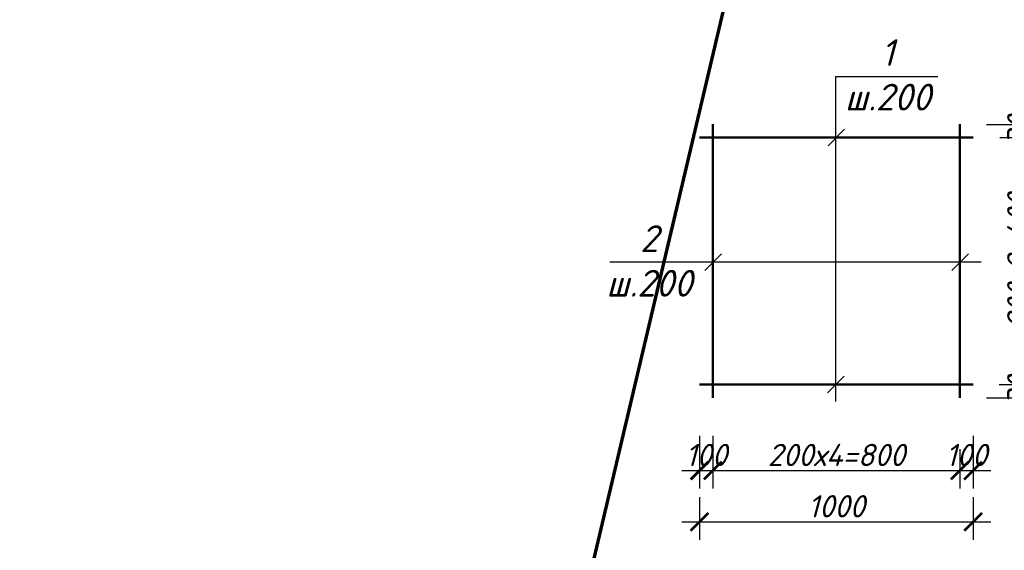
# Model space of a CAD drawing. Header units: millimetres. Extents: x 2063114 to 14983986, y -126020516 to 213791.
# Tile 647 of 656: x 2355949 to 2366996, y -1650 to 4302. Entities that reach past the tile are written whole.
import ezdxf

# ---------------------------------------------------------------- set-up
doc = ezdxf.new("R2010")
doc.units = ezdxf.units.MM
doc.layers.get('Defpoints').update_dxf_attribs({"color": 6, "lineweight": 35})
doc.layers.add('_0', color=7, linetype='Continuous', lineweight=20)
doc.layers.add('Размеры', color=28, linetype='Continuous')
doc.styles.add('GOST 2.304', font='isocpeur.ttf', dxfattribs={"oblique": 15})
doc.styles.add('ValeraTextStyle', font='isocpeur.ttf')
doc.dimstyles.new('Standard 2304', dxfattribs={"dimtxt": 250, "dimasz": 200, "dimexe": 200, "dimexo": 300, "dimgap": 50, "dimtad": 1, "dimdec": 0, "dimzin": 0, "dimdsep": 46, "dimtxsty": 'GOST 2.304', "dimblk": 'ARCHTICK', "dimcen": 10, "dimdle": 200, "dimclrd": 256, "dimclre": 256, "dimclrt": 256, "dimadec": 0, "dimazin": 0, "dimtfac": 1, "dimtdec": 0, "dimtofl": 0, "dimtmove": 0, "dimatfit": 3, "dimldrblk": 'ARCHTICK', "dimfxl": 1, "dimtolj": 1, "dimtzin": 0, "dimlwd": -1, "dimarcsym": 0})

# ---------------------------------------------------------------- blocks, each defined once
blk = doc.blocks.new('_Oblique')
at = {"color": 0, "linetype": 'ByBlock', "lineweight": -2}
blk.add_line((-0.5, -0.5), (0.5, 0.5), dxfattribs=at)
blk = doc.blocks.new('_ArchTick')
at = {"color": 0, "linetype": 'ByBlock', "const_width": 0.15}
blk.add_lwpolyline([(-0.5, -0.5), (0.5, 0.5)], dxfattribs=at)
blk = doc.blocks.new('*D3661')
at = {"layer": 'Defpoints', "color": 0, "transparency": 16777216}
for p in [(2363577, -68), (2363726, -68), (2363726, -756)]:
    blk.add_point(p, dxfattribs=at)
at = {"layer": 'Размеры', "color": 5, "lineweight": -2, "transparency": 16777216}
for p, q in [((2363577, -368), (2363577, -956)), ((2363726, -368), (2363726, -956))]:
    blk.add_line(p, q, dxfattribs=at)
at = {"layer": 'Размеры', "color": 5, "transparency": 16777216}
blk.add_line((2363377, -756), (2363926, -756), dxfattribs=at)
at = {"layer": 'Размеры', "color": 5, "transparency": 16777216, "xscale": 200, "yscale": 200, "zscale": 200, "rotation": 180}
blk.add_blockref('_ArchTick', (2363577, -756), dxfattribs=at)
at = {"layer": 'Размеры', "color": 5, "transparency": 16777216, "xscale": 200, "yscale": 200, "zscale": 200}
blk.add_blockref('_ArchTick', (2363726, -756), dxfattribs=at)
at = {"layer": 'Размеры', "color": 5, "transparency": 16777216, "insert": (2363652, -581), "char_height": 250, "attachment_point": 5, "style": 'GOST 2.304'}
blk.add_mtext('\\A1;100', dxfattribs=at)
blk = doc.blocks.new('*D3662')
at = {"layer": 'Defpoints', "color": 0, "transparency": 16777216}
for p in [(2363726, -68), (2366497, -217), (2366497, -756)]:
    blk.add_point(p, dxfattribs=at)
at = {"layer": 'Размеры', "color": 5, "lineweight": -2, "transparency": 16777216}
for p, q in [((2363726, -368), (2363726, -956)), ((2366497, -517), (2366497, -956))]:
    blk.add_line(p, q, dxfattribs=at)
at = {"layer": 'Размеры', "color": 5, "transparency": 16777216}
blk.add_line((2363526, -756), (2366697, -756), dxfattribs=at)
at = {"layer": 'Размеры', "color": 5, "transparency": 16777216, "xscale": 200, "yscale": 200, "zscale": 200, "rotation": 180}
blk.add_blockref('_ArchTick', (2363726, -756), dxfattribs=at)
at = {"layer": 'Размеры', "color": 5, "transparency": 16777216, "xscale": 200, "yscale": 200, "zscale": 200}
blk.add_blockref('_ArchTick', (2366497, -756), dxfattribs=at)
at = {"layer": 'Размеры', "color": 5, "transparency": 16777216, "insert": (2365112, -581), "char_height": 250, "attachment_point": 5, "style": 'GOST 2.304'}
blk.add_mtext('\\A1;200х4=800', dxfattribs=at)
blk = doc.blocks.new('*D3663')
at = {"layer": 'Defpoints', "color": 0, "transparency": 16777216}
for p in [(2366646, -68), (2366497, -217), (2366646, -756)]:
    blk.add_point(p, dxfattribs=at)
at = {"layer": 'Размеры', "color": 5, "lineweight": -2, "transparency": 16777216}
for p, q in [((2366646, -368), (2366646, -956)), ((2366497, -517), (2366497, -956))]:
    blk.add_line(p, q, dxfattribs=at)
at = {"layer": 'Размеры', "color": 5, "transparency": 16777216}
blk.add_line((2366297, -756), (2366846, -756), dxfattribs=at)
at = {"layer": 'Размеры', "color": 5, "transparency": 16777216, "xscale": 200, "yscale": 200, "zscale": 200, "rotation": 180}
blk.add_blockref('_ArchTick', (2366497, -756), dxfattribs=at)
at = {"layer": 'Размеры', "color": 5, "transparency": 16777216, "xscale": 200, "yscale": 200, "zscale": 200}
blk.add_blockref('_ArchTick', (2366646, -756), dxfattribs=at)
at = {"layer": 'Размеры', "color": 5, "transparency": 16777216, "insert": (2366571, -581), "char_height": 250, "attachment_point": 5, "style": 'GOST 2.304'}
blk.add_mtext('\\A1;100', dxfattribs=at)
blk = doc.blocks.new('*D3664')
at = {"layer": 'Defpoints', "color": 0, "transparency": 16777216}
for p in [(2363577, -756), (2366646, -756), (2366646, -1331)]:
    blk.add_point(p, dxfattribs=at)
at = {"layer": 'Размеры', "color": 5, "lineweight": -2, "transparency": 16777216}
for p, q in [((2363577, -1056), (2363577, -1531)), ((2366646, -1056), (2366646, -1531))]:
    blk.add_line(p, q, dxfattribs=at)
at = {"layer": 'Размеры', "color": 5, "transparency": 16777216}
blk.add_line((2363377, -1331), (2366846, -1331), dxfattribs=at)
at = {"layer": 'Размеры', "color": 5, "transparency": 16777216, "xscale": 200, "yscale": 200, "zscale": 200, "rotation": 180}
blk.add_blockref('_ArchTick', (2363577, -1331), dxfattribs=at)
at = {"layer": 'Размеры', "color": 5, "transparency": 16777216, "xscale": 200, "yscale": 200, "zscale": 200}
blk.add_blockref('_ArchTick', (2366646, -1331), dxfattribs=at)
at = {"layer": 'Размеры', "color": 5, "transparency": 16777216, "insert": (2365112, -1156), "char_height": 250, "attachment_point": 5, "style": 'GOST 2.304'}
blk.add_mtext('\\A1;1000', dxfattribs=at)
blk = doc.blocks.new('*D3665')
at = {"layer": 'Defpoints', "color": 0, "transparency": 16777216}
for p in [(2366640, 209), (2367328, 209), (2366497, 60)]:
    blk.add_point(p, dxfattribs=at)
at = {"layer": 'Размеры', "color": 5, "transparency": 16777216}
blk.add_line((2367328, -140), (2367328, 409), dxfattribs=at)
at = {"layer": 'Размеры', "color": 5, "lineweight": -2, "transparency": 16777216}
for p, q in [((2366940, 209), (2367528, 209)), ((2366797, 60), (2367528, 60))]:
    blk.add_line(p, q, dxfattribs=at)
at = {"layer": 'Размеры', "color": 5, "transparency": 16777216, "xscale": 200, "yscale": 200, "zscale": 200}
for p, rotation in [((2367328, 209), 90), ((2367328, 60), 270)]:
    blk.add_blockref('_ArchTick', p, dxfattribs=dict(at, rotation=rotation))
at = {"layer": 'Размеры', "color": 5, "transparency": 16777216, "insert": (2367153, 134), "char_height": 250, "attachment_point": 5, "rotation": 90, "style": 'GOST 2.304'}
blk.add_mtext('\\A1;30', dxfattribs=at)
blk = doc.blocks.new('*D3666')
at = {"layer": 'Defpoints', "color": 0, "transparency": 16777216}
for p in [(2366646, 2979), (2367328, 2979), (2366640, 209)]:
    blk.add_point(p, dxfattribs=at)
at = {"layer": 'Размеры', "color": 5, "transparency": 16777216}
blk.add_line((2367328, 9), (2367328, 3179), dxfattribs=at)
at = {"layer": 'Размеры', "color": 5, "lineweight": -2, "transparency": 16777216}
for p, q in [((2366946, 2979), (2367528, 2979)), ((2366940, 209), (2367528, 209))]:
    blk.add_line(p, q, dxfattribs=at)
at = {"layer": 'Размеры', "color": 5, "transparency": 16777216, "xscale": 200, "yscale": 200, "zscale": 200}
for p, rotation in [((2367328, 2979), 90), ((2367328, 209), 270)]:
    blk.add_blockref('_ArchTick', p, dxfattribs=dict(at, rotation=rotation))
at = {"layer": 'Размеры', "color": 5, "transparency": 16777216, "insert": (2367153, 1594), "char_height": 250, "attachment_point": 5, "rotation": 90, "style": 'GOST 2.304'}
blk.add_mtext('\\A1;200х2=400', dxfattribs=at)
blk = doc.blocks.new('*D3667')
at = {"layer": 'Defpoints', "color": 0, "transparency": 16777216}
for p in [(2366497, 3128), (2367328, 3128), (2366646, 2979)]:
    blk.add_point(p, dxfattribs=at)
at = {"layer": 'Размеры', "color": 5, "transparency": 16777216}
blk.add_line((2367328, 2779), (2367328, 3328), dxfattribs=at)
at = {"layer": 'Размеры', "color": 5, "lineweight": -2, "transparency": 16777216}
for p, q in [((2366797, 3128), (2367528, 3128)), ((2366946, 2979), (2367528, 2979))]:
    blk.add_line(p, q, dxfattribs=at)
at = {"layer": 'Размеры', "color": 5, "transparency": 16777216, "xscale": 200, "yscale": 200, "zscale": 200}
for p, rotation in [((2367328, 3128), 90), ((2367328, 2979), 270)]:
    blk.add_blockref('_ArchTick', p, dxfattribs=dict(at, rotation=rotation))
at = {"layer": 'Размеры', "color": 5, "transparency": 16777216, "insert": (2367153, 3054), "char_height": 250, "attachment_point": 5, "rotation": 90, "style": 'GOST 2.304'}
blk.add_mtext('\\A1;30', dxfattribs=at)

msp = doc.modelspace()

# ---------------------------------------------------------------- linework, layer by layer
at = {"color": 0, "lineweight": 25}
for p, q in [((2365107.62082, 3663.64056), (2366251.95381, 3663.64056)), ((2365107.62082, 19.94785), (2365107.62082, 3663.64056)), ((2366737.16867, 1583.11566), (2362569.27438, 1583.11566))]:
    msp.add_line(p, q, dxfattribs=at)
at = {"color": 0, "lineweight": 50}
for p, q in [((2363726.34869, 3128.34973), (2363726.34869, 59.86205)), ((2366496.92493, 3128.34973), (2366496.92493, 59.86205)), ((2363577.39298, 2979.39401), (2366645.88065, 2979.39401)), ((2363577.39298, 208.81777), (2366645.88065, 208.81777))]:
    msp.add_line(p, q, dxfattribs=at)
at = {"layer": '_0', "lineweight": 70}
msp.add_line((2317098.69554, -193908.61999), (2376498.69574, 58091.38001), dxfattribs=at)

# ---------------------------------------------------------------- block references
at = {"color": 0, "xscale": 186.1946402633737, "yscale": 186.1946402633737, "zscale": 186.1946402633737, "rotation": 180}
for p in [(2365111.63681, 2979.39401), (2363730.36468, 1583.11566), (2366500.94093, 1583.11566), (2365107.62082, 208.81777)]:
    msp.add_blockref('_Oblique', p, dxfattribs=at)

# ---------------------------------------------------------------- texts
at = {"color": 0, "char_height": 300, "attachment_point": 5, "style": 'ValeraTextStyle'}
for s, insert in [('{\\fISOCPEUR|b0|i1|c204|p34;1\\Pш.200}', (2365688.28001, 3683.55996)), ('{\\fISOCPEUR|b0|i1|c204|p34;2\\Pш.200}', (2363011.62181, 1595.88113))]:
    msp.add_mtext(s, dxfattribs=dict(at, insert=insert))

# ---------------------------------------------------------------- dimensions: what is measured, and where the dimension line sits
at = {"layer": 'Размеры', "color": 5}
for base, p1, p2, picture, middle in [((2367328.07209, 3128.34973), (2366645.88065, 2979.39401), (2366496.92493, 3128.34973), '*D3667', (2367328.07209, 3053.87187)), ((2367328.07209, 208.81777), (2366496.92493, 59.86205), (2366640.08315, 208.81777), '*D3665', (2367328.07209, 134.33991))]:
    dim = msp.add_linear_dim(base=base, p1=p1, p2=p2, angle=90, text='30', dimstyle='Standard 2304', override={"dimclrd": 5, "dimclre": 5, "dimclrt": 5, "dimtmove": 1, "dimfxl": 1200, "dimfxlon": 1}, dxfattribs=at)
    dim.commit()
    dim.dimension.update_dxf_attribs({"geometry": picture, "text_midpoint": middle, "dimtype": 160})
dim = msp.add_linear_dim(base=(2367328.07209, 2979.39401), p1=(2366640.08315, 208.81777), p2=(2366645.88065, 2979.39401), angle=90, text='200х2=400', dimstyle='Standard 2304', override={"dimclrd": 5, "dimclre": 5, "dimclrt": 5, "dimtmove": 1, "dimfxl": 1200, "dimfxlon": 1}, dxfattribs=at)
dim.commit()
dim.dimension.update_dxf_attribs({"geometry": '*D3666', "text_midpoint": (2367153.07209, 1594.10589)})
for base, p1, p2, picture, middle in [((2363726.34869, -755.98911), (2363577.39298, -68.00018), (2363726.34869, -68.00018), '*D3661', (2363651.87083, -755.98911)), ((2366645.88065, -755.98911), (2366496.92493, -216.95589), (2366645.88065, -68.00018), '*D3663', (2366571.40279, -755.98911))]:
    dim = msp.add_linear_dim(base=base, p1=p1, p2=p2, text='100', dimstyle='Standard 2304', override={"dimclrd": 5, "dimclre": 5, "dimclrt": 5, "dimtmove": 1, "dimfxl": 1200, "dimfxlon": 1}, dxfattribs=at)
    dim.commit()
    dim.dimension.update_dxf_attribs({"geometry": picture, "text_midpoint": middle, "dimtype": 160})
for base, p1, p2, text, picture, middle in [((2366496.92493, -755.98911), (2363726.34869, -68.00018), (2366496.92493, -216.95589), '200х4=800', '*D3662', (2365111.63681, -580.98911)), ((2366645.88065, -1330.62583), (2363577.39298, -755.98911), (2366645.88065, -755.98911), '1000', '*D3664', (2365111.63681, -1155.62583))]:
    dim = msp.add_linear_dim(base=base, p1=p1, p2=p2, text=text, dimstyle='Standard 2304', override={"dimclrd": 5, "dimclre": 5, "dimclrt": 5, "dimtmove": 1, "dimfxl": 1200, "dimfxlon": 1}, dxfattribs=at)
    dim.commit()
    dim.dimension.update_dxf_attribs({"geometry": picture, "text_midpoint": middle})

doc.saveas('drawing.dxf')
